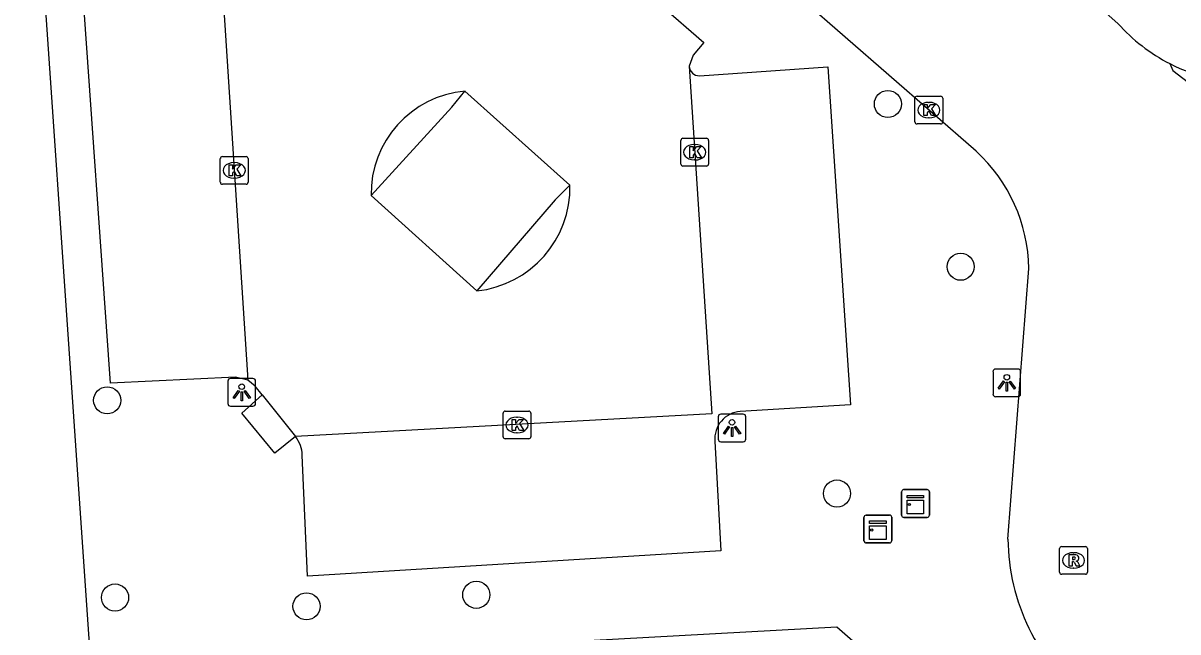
# Model space of a CAD drawing. Extents: x 158474 to 159560, y 388525 to 389605.
# Drawn here: x 158714.84 to 158756.46, y 388844.34 to 388866.3 of the extents above; entities that cross this region are included whole.
import ezdxf

# ---------------------------------------------------------------- set-up
doc = ezdxf.new("R2010")
doc.units = 0
for name, color, linetype in [('IMGEO_Boom', 7, 'Continuous'), ('IMGEO_Kast', 7, 'Continuous'), ('IMGEO_Kolk', 7, 'Continuous'), ('IMGEO_Lichtpunt', 7, 'Continuous'), ('IMGEO_Parkeervlak_open', 7, 'Continuous'), ('IMGEO_Rijbaan_lokaal_open', 7, 'Continuous'), ('IMGEO_Rioolput', 7, 'Continuous'), ('IMGEO_Voetpad_open', 7, 'Continuous')]:
    doc.layers.add(name, color=color, linetype=linetype)

msp = doc.modelspace()

# ---------------------------------------------------------------- linework, layer by layer
at = {"layer": 'IMGEO_Boom'}
for centre in [(158746.007, 388863.38), (158748.629, 388857.511), (158717.874, 388852.692), (158744.172, 388849.331), (158718.156, 388845.58), (158731.174, 388845.679), (158725.056, 388845.265)]:
    msp.add_circle(centre, 0.489, dxfattribs=at)
at = {"layer": 'IMGEO_Kast'}
for p, q in [((158746.5, 388848.547), (158746.5, 388849.388)), ((158746.5, 388849.388), (158746.5, 388848.547)), ((158746.575, 388849.472), (158747.416, 388849.472)), ((158747.416, 388849.472), (158746.575, 388849.472)), ((158747.5, 388849.397), (158747.5, 388848.556)), ((158747.5, 388848.556), (158747.5, 388849.397)), ((158745.22, 388848.551), (158746.061, 388848.551)), ((158746.061, 388848.551), (158745.22, 388848.551)), ((158745.145, 388847.626), (158745.145, 388848.467)), ((158745.145, 388848.467), (158745.145, 388847.626)), ((158746.145, 388848.476), (158746.145, 388847.635)), ((158746.145, 388847.635), (158746.145, 388848.476)), ((158747.425, 388848.472), (158746.584, 388848.472)), ((158746.584, 388848.472), (158747.425, 388848.472)), ((158746.07, 388847.551), (158745.229, 388847.551)), ((158745.229, 388847.551), (158746.07, 388847.551))]:
    msp.add_line(p, q, dxfattribs=at)
for points in [[(158746.695, 388849.262), (158747.295, 388849.262), (158747.295, 388849.177), (158746.695, 388849.177), (158746.695, 388849.262)], [(158746.695, 388849.087), (158747.295, 388849.087), (158747.295, 388848.598), (158746.695, 388848.598), (158746.695, 388849.087)], [(158745.34, 388848.341), (158745.94, 388848.341), (158745.94, 388848.256), (158745.34, 388848.256), (158745.34, 388848.341)], [(158745.34, 388848.166), (158745.94, 388848.166), (158745.94, 388847.677), (158745.34, 388847.677), (158745.34, 388848.166)]]:
    msp.add_lwpolyline(points, dxfattribs=at)
for centre in [(158746.779, 388848.936), (158745.424, 388848.015)]:
    msp.add_circle(centre, 0.0377, dxfattribs=at)
for centre, start, end in [((158746.578, 388849.394), 92.4484, 184.2845), ((158746.578, 388849.394), 92.4484, 184.2845), ((158747.422, 388849.394), 2.4484, 94.2845), ((158747.422, 388849.394), 2.4484, 94.2845), ((158745.223, 388848.473), 92.4484, 184.2845), ((158745.223, 388848.473), 92.4484, 184.2845), ((158746.067, 388848.473), 2.4484, 94.2845), ((158746.067, 388848.473), 2.4484, 94.2845), ((158746.578, 388848.55), 182.4484, 274.2845), ((158746.578, 388848.55), 182.4484, 274.2845), ((158747.422, 388848.55), 272.4484, 4.2845), ((158747.422, 388848.55), 272.4484, 4.2845), ((158745.223, 388847.629), 182.4484, 274.2845), ((158745.223, 388847.629), 182.4484, 274.2845), ((158746.067, 388847.629), 272.4484, 4.2845), ((158746.067, 388847.629), 272.4484, 4.2845)]:
    msp.add_arc(centre, 0.0779, start, end, dxfattribs=at)
at = {"layer": 'IMGEO_Kolk'}
for p, q in [((158746.981, 388862.733), (158746.981, 388863.585)), ((158747.056, 388863.659), (158747.908, 388863.659)), ((158747.982, 388863.585), (158747.982, 388862.733)), ((158747.469, 388863.439), (158747.494, 388863.439)), ((158747.908, 388862.659), (158747.056, 388862.659)), ((158747.492, 388862.879), (158747.467, 388862.879)), ((158738.544, 388861.215), (158738.544, 388862.067)), ((158738.619, 388862.141), (158739.471, 388862.141)), ((158739.032, 388861.921), (158739.057, 388861.921)), ((158739.545, 388862.067), (158739.545, 388861.215)), ((158721.95, 388860.558), (158721.95, 388861.41)), ((158722.025, 388861.484), (158722.877, 388861.484)), ((158722.951, 388861.41), (158722.951, 388860.558)), ((158722.438, 388861.264), (158722.463, 388861.264)), ((158739.471, 388861.141), (158738.619, 388861.141)), ((158739.055, 388861.361), (158739.03, 388861.361)), ((158722.461, 388860.704), (158722.436, 388860.704)), ((158722.877, 388860.484), (158722.025, 388860.484)), ((158732.215, 388852.304), (158733.067, 388852.304)), ((158732.14, 388851.378), (158732.14, 388852.23)), ((158732.628, 388852.084), (158732.653, 388852.084)), ((158733.141, 388852.23), (158733.141, 388851.378)), ((158732.651, 388851.524), (158732.626, 388851.524)), ((158733.067, 388851.304), (158732.215, 388851.304))]:
    msp.add_line(p, q, dxfattribs=at)
for points in [[(158746.981, 388862.733), (158746.981, 388863.585)], [(158747.056, 388863.659), (158747.908, 388863.659)], [(158747.982, 388863.585), (158747.982, 388862.733)], [(158747.302, 388863.359), (158747.425, 388863.359), (158747.425, 388863.208), (158747.555, 388863.359), (158747.719, 388863.359), (158747.573, 388863.208), (158747.726, 388862.959), (158747.574, 388862.959), (158747.489, 388863.123), (158747.425, 388863.056), (158747.425, 388862.959), (158747.302, 388862.959), (158747.302, 388863.359)], [(158747.908, 388862.659), (158747.056, 388862.659)], [(158738.544, 388861.215), (158738.544, 388862.067)], [(158738.619, 388862.141), (158739.471, 388862.141)], [(158738.865, 388861.841), (158738.988, 388861.841), (158738.988, 388861.69), (158739.118, 388861.841), (158739.282, 388861.841), (158739.136, 388861.69), (158739.289, 388861.441), (158739.137, 388861.441), (158739.052, 388861.605), (158738.988, 388861.538), (158738.988, 388861.441), (158738.865, 388861.441), (158738.865, 388861.841)], [(158739.545, 388862.067), (158739.545, 388861.215)], [(158721.95, 388860.558), (158721.95, 388861.41)], [(158722.025, 388861.484), (158722.877, 388861.484)], [(158722.951, 388861.41), (158722.951, 388860.558)], [(158722.271, 388861.184), (158722.394, 388861.184), (158722.394, 388861.033), (158722.524, 388861.184), (158722.688, 388861.184), (158722.542, 388861.033), (158722.695, 388860.784), (158722.543, 388860.784), (158722.458, 388860.948), (158722.394, 388860.881), (158722.394, 388860.784), (158722.271, 388860.784), (158722.271, 388861.184)], [(158739.471, 388861.141), (158738.619, 388861.141)], [(158722.877, 388860.484), (158722.025, 388860.484)], [(158732.215, 388852.304), (158733.067, 388852.304)], [(158732.14, 388851.378), (158732.14, 388852.23)], [(158732.461, 388852.004), (158732.584, 388852.004), (158732.584, 388851.853), (158732.714, 388852.004), (158732.878, 388852.004), (158732.732, 388851.853), (158732.885, 388851.604), (158732.733, 388851.604), (158732.648, 388851.768), (158732.584, 388851.701), (158732.584, 388851.604), (158732.461, 388851.604), (158732.461, 388852.004)], [(158733.141, 388852.23), (158733.141, 388851.378)], [(158733.067, 388851.304), (158732.215, 388851.304)]]:
    msp.add_lwpolyline(points, dxfattribs=at)
for centre, start, end in [((158747.058, 388863.583), 91.552, 178.448), ((158747.058, 388863.583), 91.552, 178.448), ((158747.906, 388863.583), 1.552, 88.448), ((158747.906, 388863.583), 1.552, 88.448), ((158747.058, 388862.735), 181.552, 268.448), ((158747.058, 388862.735), 181.552, 268.448), ((158747.906, 388862.735), 271.552, 358.448), ((158747.906, 388862.735), 271.552, 358.448), ((158738.621, 388862.065), 91.552, 178.448), ((158738.621, 388862.065), 91.552, 178.448), ((158739.469, 388862.065), 1.552, 88.448), ((158739.469, 388862.065), 1.552, 88.448), ((158722.027, 388861.408), 91.552, 178.448), ((158722.027, 388861.408), 91.552, 178.448), ((158722.875, 388861.408), 1.552, 88.448), ((158722.875, 388861.408), 1.552, 88.448), ((158738.621, 388861.217), 181.552, 268.448), ((158738.621, 388861.217), 181.552, 268.448), ((158739.469, 388861.217), 271.552, 358.448), ((158739.469, 388861.217), 271.552, 358.448), ((158722.027, 388860.56), 181.552, 268.448), ((158722.027, 388860.56), 181.552, 268.448), ((158722.875, 388860.56), 271.552, 358.448), ((158722.875, 388860.56), 271.552, 358.448), ((158732.217, 388852.228), 91.552, 178.448), ((158732.217, 388852.228), 91.552, 178.448), ((158733.065, 388852.228), 1.552, 88.448), ((158733.065, 388852.228), 1.552, 88.448), ((158732.217, 388851.38), 181.552, 268.448), ((158732.217, 388851.38), 181.552, 268.448), ((158733.065, 388851.38), 271.552, 358.448), ((158733.065, 388851.38), 271.552, 358.448)]:
    msp.add_arc(centre, 0.0765, start, end, dxfattribs=at)
for centre, major_axis, ratio, start_param, end_param in [((158747.468, 388863.159), (-0.387, 0.002), 0.722429, 4.712389, 7.853982), ((158747.493, 388863.159), (-0.39, 0.002), 0.717154, 1.570796, 4.712389), ((158739.031, 388861.641), (-0.387, 0.002), 0.722429, 4.712389, 7.853982), ((158739.056, 388861.641), (-0.39, 0.002), 0.717154, 1.570796, 4.712389), ((158722.437, 388860.984), (-0.387, 0.002), 0.722429, 4.712389, 7.853982), ((158722.462, 388860.984), (-0.39, 0.002), 0.717154, 1.570796, 4.712389), ((158732.627, 388851.804), (-0.387, 0.002), 0.722429, 4.712389, 7.853982), ((158732.652, 388851.804), (-0.39, 0.002), 0.717154, 1.570796, 4.712389)]:
    msp.add_ellipse(centre, major_axis=major_axis, ratio=ratio, start_param=start_param, end_param=end_param, dxfattribs=at)
at = {"layer": 'IMGEO_Lichtpunt'}
for p, q in [((158749.794, 388853.726), (158749.794, 388852.919)), ((158749.794, 388853.726), (158749.794, 388852.919)), ((158750.696, 388853.821), (158749.888, 388853.821)), ((158750.696, 388853.821), (158749.888, 388853.821)), ((158750.79, 388852.919), (158750.79, 388853.726)), ((158750.79, 388852.919), (158750.79, 388853.726)), ((158722.223, 388853.385), (158722.223, 388852.578)), ((158722.223, 388853.385), (158722.223, 388852.578)), ((158723.125, 388853.48), (158722.317, 388853.48)), ((158723.125, 388853.48), (158722.317, 388853.48)), ((158723.219, 388852.578), (158723.219, 388853.385)), ((158723.219, 388852.578), (158723.219, 388853.385)), ((158749.888, 388852.825), (158750.696, 388852.825)), ((158749.888, 388852.825), (158750.696, 388852.825)), ((158722.317, 388852.484), (158723.125, 388852.484)), ((158722.317, 388852.484), (158723.125, 388852.484)), ((158739.891, 388852.1), (158739.891, 388851.293)), ((158739.891, 388852.1), (158739.891, 388851.293)), ((158740.793, 388852.195), (158739.985, 388852.195)), ((158740.793, 388852.195), (158739.985, 388852.195)), ((158740.887, 388851.293), (158740.887, 388852.1)), ((158740.887, 388851.293), (158740.887, 388852.1)), ((158739.985, 388851.199), (158740.793, 388851.199)), ((158739.985, 388851.199), (158740.793, 388851.199))]:
    msp.add_line(p, q, dxfattribs=at)
for points in [[(158750.168, 388853.39), (158750.207, 388853.362), (158750.019, 388853.1), (158749.981, 388853.127), (158750.168, 388853.39)], [(158750.27, 388853.342), (158750.317, 388853.342), (158750.317, 388853.02), (158750.27, 388853.02), (158750.27, 388853.342)], [(158750.38, 388853.362), (158750.418, 388853.389), (158750.605, 388853.127), (158750.566, 388853.099), (158750.38, 388853.362)], [(158722.597, 388853.049), (158722.636, 388853.021), (158722.448, 388852.759), (158722.41, 388852.786), (158722.597, 388853.049)], [(158722.699, 388853.001), (158722.746, 388853.001), (158722.746, 388852.679), (158722.699, 388852.679), (158722.699, 388853.001)], [(158722.809, 388853.021), (158722.847, 388853.048), (158723.034, 388852.786), (158722.995, 388852.758), (158722.809, 388853.021)], [(158740.265, 388851.764), (158740.304, 388851.736), (158740.116, 388851.474), (158740.078, 388851.501), (158740.265, 388851.764)], [(158740.367, 388851.716), (158740.414, 388851.716), (158740.414, 388851.394), (158740.367, 388851.394), (158740.367, 388851.716)], [(158740.477, 388851.736), (158740.515, 388851.763), (158740.702, 388851.501), (158740.663, 388851.473), (158740.477, 388851.736)]]:
    msp.add_lwpolyline(points, dxfattribs=at)
for centre in [(158750.293, 388853.524), (158722.722, 388853.183), (158740.39, 388851.898)]:
    msp.add_circle(centre, 0.0994, dxfattribs=at)
for centre, start, end in [((158749.888, 388853.726), 90, 180), ((158749.888, 388853.726), 90, 180), ((158750.696, 388853.726), 0, 90), ((158750.696, 388853.726), 0, 90), ((158722.317, 388853.385), 90, 180), ((158722.317, 388853.385), 90, 180), ((158723.125, 388853.385), 0, 90), ((158723.125, 388853.385), 0, 90), ((158749.888, 388852.919), 180, 270), ((158749.888, 388852.919), 180, 270), ((158750.696, 388852.919), 270, 0), ((158750.696, 388852.919), 270, 360), ((158722.317, 388852.578), 180, 270), ((158722.317, 388852.578), 180, 270), ((158723.125, 388852.578), 270, 0), ((158723.125, 388852.578), 270, 360), ((158739.985, 388852.1), 90, 180), ((158739.985, 388852.1), 90, 180), ((158740.793, 388852.1), 0, 90), ((158740.793, 388852.1), 0, 90), ((158739.985, 388851.293), 180, 270), ((158739.985, 388851.293), 180, 270), ((158740.793, 388851.293), 270, 0), ((158740.793, 388851.293), 270, 360)]:
    msp.add_arc(centre, 0.0946, start, end, dxfattribs=at)
at = {"layer": 'IMGEO_Parkeervlak_open'}
for points in [[(158727.383, 388860.076), (158730.289, 388863.27), (158730.767, 388863.843)], [(158734.549, 388860.457), (158734.022, 388859.928), (158731.191, 388856.638)]]:
    msp.add_lwpolyline(points, dxfattribs=at)
at = {"layer": 'IMGEO_Rijbaan_lokaal_open'}
for points in [[(158734.61, 388869.515), (158734.726, 388869.649), (158739.374, 388865.591), (158738.984, 388865.144), (158738.841, 388864.741)], [(158733.697, 388869.255), (158721.973, 388868.458), (158722.936, 388853.42)], [(158749.183, 388861.677), (158742.889, 388867.168)], [(158753.875, 388866.649), (158754.295, 388866.283)], [(158738.841, 388864.741), (158739.658, 388852.207), (158724.663, 388851.383)], [(158756.168, 388864.834), (158756.279, 388864.585), (158763.786, 388858.832)], [(158730.767, 388863.843), (158734.549, 388860.457)], [(158731.191, 388856.638), (158727.383, 388860.076)], [(158750.333, 388847.691), (158751.088, 388857.451)], [(158723.454, 388852.886), (158723.2, 388853.202), (158722.936, 388853.42)], [(158723.454, 388852.886), (158724.663, 388851.383)]]:
    msp.add_lwpolyline(points, dxfattribs=at)
for centre, radius, start, end in [((158759.129, 388870.597), 6.479, 221.7438, 242.8033), ((158759.129, 388870.608), 6.489, 242.8487, 271.0152), ((158731.099, 388860.142), 3.716, 95.119, 181.0126), ((158745.216, 388857.346), 5.873, 1.0226, 47.5073), ((158730.794, 388860.373), 3.756, 276.063, 1.2875), ((158757.849, 388847.759), 7.516, 180.5174, 231.3253)]:
    msp.add_arc(centre, radius, start, end, dxfattribs=at)
at = {"layer": 'IMGEO_Rioolput'}
for p, q in [((158752.195, 388846.492), (158752.195, 388847.344)), ((158752.27, 388847.418), (158753.122, 388847.418)), ((158753.196, 388847.344), (158753.196, 388846.492)), ((158752.683, 388847.198), (158752.708, 388847.198)), ((158753.122, 388846.418), (158752.27, 388846.418)), ((158752.706, 388846.638), (158752.681, 388846.638))]:
    msp.add_line(p, q, dxfattribs=at)
for points in [[(158752.195, 388846.492), (158752.195, 388847.344)], [(158752.27, 388847.418), (158753.122, 388847.418)], [(158753.196, 388847.344), (158753.196, 388846.492)], [(158752.784, 388847.116), (158752.532, 388847.118), (158752.532, 388846.718)], [(158752.532, 388846.718), (158752.656, 388846.718), (158752.656, 388846.88), (158752.667, 388846.88)], [(158752.71, 388847.037), (158752.656, 388847.037), (158752.656, 388846.956)], [(158752.656, 388846.956), (158752.708, 388846.956)], [(158752.714, 388846.851), (158752.785, 388846.718), (158752.925, 388846.718), (158752.86, 388846.844)], [(158753.122, 388846.418), (158752.27, 388846.418)]]:
    msp.add_lwpolyline(points, dxfattribs=at)
for centre, radius, start, end in [((158752.272, 388847.342), 0.0765, 91.552, 178.448), ((158752.272, 388847.342), 0.0765, 91.552, 178.448), ((158753.12, 388847.342), 0.0765, 1.552, 88.448), ((158753.12, 388847.342), 0.0765, 1.552, 88.448), ((158752.666, 388846.827), 0.0533, 26.0293, 88.6989), ((158752.692, 388847.145), 0.19, 274.7715, 282.9687), ((158752.716, 388846.941), 0.0964, 77.0061, 93.1865), ((158752.73, 388846.998), 0.0378, 276.6634, 79.6772), ((158752.783, 388847.006), 0.109, 350.3612, 89.416), ((158752.781, 388847.006), 0.112, 277.5842, 350.9817), ((158752.765, 388846.791), 0.108, 29.5134, 73.7905), ((158752.272, 388846.494), 0.0765, 181.552, 268.448), ((158752.272, 388846.494), 0.0765, 181.552, 268.448), ((158753.12, 388846.494), 0.0765, 271.552, 358.448), ((158753.12, 388846.494), 0.0765, 271.552, 358.448)]:
    msp.add_arc(centre, radius, start, end, dxfattribs=at)
for centre, major_axis, ratio, start_param, end_param in [((158752.682, 388846.918), (-0.387, 0.002), 0.722429, 4.712389, 7.853982), ((158752.707, 388846.918), (-0.39, 0.002), 0.717154, 1.570796, 4.712389)]:
    msp.add_ellipse(centre, major_axis=major_axis, ratio=ratio, start_param=start_param, end_param=end_param, dxfattribs=at)
at = {"layer": 'IMGEO_Voetpad_open'}
for points in [[(158710.585, 388882.112), (158714.843, 388878.448), (158717.279, 388843.045), (158744.162, 388844.524), (158755.525, 388834.58)], [(158722.936, 388853.42), (158722.492, 388853.522), (158717.99, 388853.316), (158716.953, 388868.128), (158720.937, 388868.366)], [(158739.218, 388864.399), (158743.837, 388864.714), (158744.658, 388852.535), (158740.686, 388852.294)], [(158724.663, 388851.383), (158723.914, 388850.784), (158722.72, 388852.234), (158723.454, 388852.886)], [(158739.769, 388851.216), (158739.992, 388847.27), (158725.096, 388846.353), (158724.903, 388850.716)]]:
    msp.add_lwpolyline(points, dxfattribs=at)
for centre, radius, start, end in [((158739.21, 388864.769), 0.37, 184.2729, 271.3008), ((158740.766, 388851.297), 1, 94.5813, 184.6465), ((158723.719, 388850.667), 1.185, 2.3848, 37.1947)]:
    msp.add_arc(centre, radius, start, end, dxfattribs=at)

doc.saveas('drawing.dxf')
